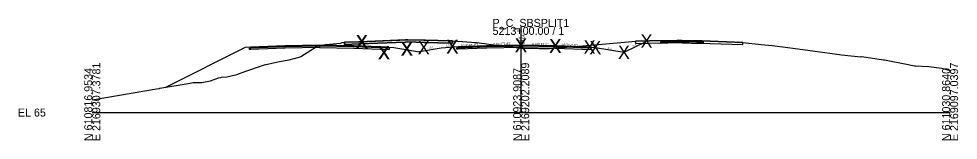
# Model space of a CAD drawing. Extents: x -26 to 1303, y -3010 to 12023.
# Drawn here: x 974.3 to 1302.8, y 8490.3 to 8532.8 of the extents above; entities that cross this region are included whole.
import ezdxf

# ---------------------------------------------------------------- set-up
doc = ezdxf.new("R2010")
doc.units = 0
for name, color, linetype in [('RD_GPK_XS_Cell', 7, 'Continuous'), ('RD_GPK_XS_Text_Node', 7, 'Continuous'), ('RD_XS_Base', 7, 'Continuous'), ('RD_XS_ExGround', 7, 'Continuous'), ('RD_XS_ExPaveRet', 7, 'Continuous'), ('RD_XS_Greenside', 7, 'Continuous'), ('RD_XS_Pave', 7, 'Continuous'), ('RD_XS_PaveOvlay_CP', 7, 'Continuous'), ('RD_XS_TieSlope', 7, 'Continuous'), ('RD_XS_TX_Elev_EX', 7, 'Continuous'), ('RD_XS_TX_Elev_PR', 7, 'Continuous'), ('RD_XS_TX_ShdSlope', 7, 'Continuous'), ('RD_XS_TX_Slope', 7, 'Continuous')]:
    doc.layers.add(name, color=color, linetype=linetype)

msp = doc.modelspace()

# ---------------------------------------------------------------- linework, layer by layer
at = {"layer": 'RD_GPK_XS_Cell'}
for p, q in [((1150, 8500), (1150, 8530)), ((1000, 8500), (1150, 8500)), ((1150, 8500), (1300, 8500))]:
    msp.add_line(p, q, dxfattribs=at)
at = {"layer": 'RD_XS_Base'}
for p, q in [((1054.98, 8522.59), (1055.47, 8522.61)), ((1054.98, 8522.57), (1054.98, 8522.59)), ((1054.98, 8522.09), (1054.98, 8522.57)), ((1055.47, 8522.61), (1055.48, 8522.61)), ((1055.48, 8522.61), (1067.33, 8523.08)), ((1067.33, 8522.58), (1055.48, 8522.11)), ((1067.33, 8523.08), (1067.48, 8523.09)), ((1067.48, 8522.59), (1067.33, 8522.58)), ((1067.48, 8523.09), (1079.47, 8523.33)), ((1079.47, 8522.83), (1067.48, 8522.59)), ((1079.47, 8523.33), (1079.48, 8523.33)), ((1079.48, 8522.83), (1079.47, 8522.83)), ((1079.48, 8523.48), (1079.48, 8523.49)), ((1079.48, 8523.49), (1079.48, 8523.48)), ((1079.48, 8523.33), (1079.48, 8523.49)), ((1079.48, 8523.49), (1079.48, 8522.83)), ((1079.48, 8523.33), (1079.48, 8523.48)), ((1079.48, 8523.48), (1079.48, 8522.83)), ((1079.48, 8523.33), (1079.48, 8523.33)), ((1079.48, 8523.33), (1079.48, 8522.83)), ((1079.51, 8523.33), (1079.48, 8523.33)), ((1079.48, 8523.33), (1079.48, 8522.83)), ((1091.48, 8523.09), (1079.48, 8523.33)), ((1079.48, 8523.33), (1079.48, 8523.33)), ((1079.48, 8522.83), (1079.51, 8522.83)), ((1079.48, 8522.83), (1079.48, 8522.83)), ((1079.48, 8522.83), (1079.48, 8522.83)), ((1079.48, 8522.83), (1091.48, 8522.59)), ((1103.48, 8522.61), (1091.48, 8523.09)), ((1091.48, 8522.59), (1103.98, 8522.09)), ((1093.48, 8523.01), (1093.48, 8523.01)), ((1093.48, 8522.51), (1093.48, 8522.51)), ((1103.98, 8522.59), (1103.48, 8522.61)), ((1103.48, 8522.61), (1103.48, 8522.61)), ((1103.98, 8522.09), (1103.98, 8522.59)), ((1103.98, 8522.59), (1103.98, 8522.59)), ((1127.5, 8522.67), (1128, 8522.69)), ((1127.5, 8522.17), (1127.5, 8522.67)), ((1127.5, 8522.67), (1127.5, 8522.67)), ((1128, 8522.19), (1127.5, 8522.17)), ((1127.5, 8522.17), (1127.5, 8522.17)), ((1127.5, 8522.17), (1127.5, 8522.17)), ((1128, 8522.69), (1138, 8523.09)), ((1128, 8522.69), (1128, 8522.69)), ((1138, 8522.59), (1128, 8522.19)), ((1128, 8522.19), (1128, 8522.19)), ((1136, 8523.01), (1136, 8523.01)), ((1136, 8522.51), (1136, 8522.51)), ((1138, 8523.09), (1150, 8523.33)), ((1150, 8522.83), (1138, 8522.59)), ((1150, 8523.33), (1150, 8523.49)), ((1150, 8523.49), (1150, 8522.83)), ((1150, 8523.33), (1150, 8522.83)), ((1150, 8523.33), (1150, 8523.33)), ((1162, 8523.09), (1150, 8523.33)), ((1150, 8523.33), (1150, 8523.33)), ((1150, 8522.83), (1150, 8522.83)), ((1150, 8522.83), (1150, 8522.83)), ((1150, 8522.83), (1162, 8522.59)), ((1174, 8522.61), (1162, 8523.09)), ((1162, 8523.09), (1162, 8523.09)), ((1162, 8522.59), (1162, 8522.59)), ((1162, 8522.59), (1174.5, 8522.09)), ((1174.5, 8522.59), (1174, 8522.61)), ((1174, 8522.61), (1174, 8522.61)), ((1174.5, 8522.09), (1174.5, 8522.59)), ((1174.5, 8522.59), (1174.5, 8522.59)), ((1198.81, 8524.77), (1199.31, 8524.78)), ((1198.81, 8524.27), (1198.81, 8524.77)), ((1199.31, 8524.28), (1198.81, 8524.27)), ((1199.31, 8524.78), (1201.31, 8524.82)), ((1201.31, 8524.32), (1199.31, 8524.28)), ((1201.31, 8524.82), (1206.31, 8524.92)), ((1206.31, 8524.42), (1201.31, 8524.32)), ((1206.31, 8525.02), (1206.31, 8525.08)), ((1206.31, 8525.08), (1206.31, 8524.66)), ((1206.31, 8524.92), (1206.31, 8525.02)), ((1209.51, 8524.85), (1206.31, 8524.92)), ((1206.31, 8524.92), (1206.31, 8524.42)), ((1206.31, 8524.66), (1206.31, 8524.42)), ((1206.31, 8524.42), (1209.51, 8524.35)), ((1211.31, 8524.82), (1209.51, 8524.85)), ((1209.51, 8524.35), (1211.31, 8524.32)), ((1212.02, 8524.8), (1211.31, 8524.82)), ((1211.31, 8524.32), (1212.19, 8524.3)), ((1213.31, 8524.78), (1212.02, 8524.8)), ((1212.19, 8524.3), (1213.81, 8524.27)), ((1213.49, 8524.78), (1213.31, 8524.78)), ((1213.81, 8524.77), (1213.49, 8524.78)), ((1213.81, 8524.44), (1213.81, 8524.77)), ((1213.81, 8524.27), (1213.81, 8524.44)), ((1055.47, 8522.11), (1054.98, 8522.09)), ((1055.48, 8522.11), (1055.47, 8522.11)), ((1103.98, 8522.09), (1103.98, 8522.09)), ((1103.98, 8522.09), (1103.98, 8522.09)), ((1174.5, 8522.09), (1174.5, 8522.09)), ((1174.5, 8522.09), (1174.5, 8522.09))]:
    msp.add_line(p, q, dxfattribs=at)
at = {"layer": 'RD_XS_ExGround'}
msp.add_lwpolyline([(1000, 8504.43), (1022.44, 8508.29), (1023.46, 8508.47), (1023.66, 8508.49), (1033.55, 8510.15), (1035.32, 8510.49), (1038.32, 8510.54), (1041.39, 8511.06), (1044.13, 8512.12), (1044.94, 8512.32), (1045.23, 8512.43), (1047.06, 8512.49), (1050.51, 8513.33), (1053.68, 8514.5), (1058.83, 8516.29), (1059.42, 8516.49), (1060.67, 8516.79), (1065.48, 8517.91), (1068.92, 8518.49), (1072.4, 8519.45), (1072.97, 8519.68), (1078.68, 8523.26), (1081.52, 8523.81), (1086.98, 8524.34), (1087.38, 8524.5), (1088.28, 8524.59), (1093.44, 8524.8), (1110.36, 8525.46), (1116.51, 8525.3), (1125.98, 8525.08), (1129.46, 8524.85), (1134.18, 8524.51), (1134.35, 8524.5), (1135.35, 8524.37), (1142.15, 8523.5), (1148.23, 8522.75), (1149.87, 8522.55), (1156.42, 8522.46), (1159.89, 8522.4), (1164.4, 8522.81), (1171.59, 8523.4), (1172.74, 8523.5), (1175.81, 8523.76), (1190.03, 8524.96), (1194.91, 8525.07), (1205.07, 8525.28), (1216.08, 8524.94), (1227.52, 8524.54), (1233.95, 8523.83), (1237.79, 8523.49), (1241.53, 8522.98), (1244.98, 8522.49), (1251.09, 8521.73), (1252.75, 8521.5), (1257.95, 8520.81), (1260.35, 8520.5), (1261.38, 8520.33), (1262.02, 8520.24), (1268.76, 8519.56), (1269.19, 8519.57), (1275.86, 8518.6), (1276.66, 8518.47), (1277.06, 8518.44), (1277.62, 8518.29), (1284.76, 8516.91), (1287.57, 8516.37), (1287.92, 8516.35), (1292.51, 8516.1), (1297.11, 8515.5), (1299.07, 8514.96), (1300, 8514.89)], dxfattribs=at)
at = {"layer": 'RD_XS_ExPaveRet'}
for points in [[(1125.98, 8525.08), (1125.98, 8525.08), (1125.98, 8524.4), (1125.98, 8524.33), (1125.98, 8524.33), (1125.98, 8524.33), (1125.18, 8524.35), (1116.51, 8524.55), (1115.94, 8524.56), (1110.36, 8524.71), (1109.51, 8524.67), (1093.44, 8524.05), (1093.21, 8524.04), (1088.28, 8523.84), (1088.28, 8523.84), (1088.27, 8523.84), (1088.27, 8524.58), (1088.27, 8524.59), (1088.28, 8524.59), (1088.28, 8524.59), (1093.21, 8524.79), (1093.44, 8524.8), (1109.51, 8525.42), (1110.36, 8525.46), (1115.94, 8525.31), (1116.51, 8525.3), (1125.18, 8525.1), (1125.98, 8525.08), (1125.98, 8525.08)], [(1125.18, 8525.1), (1116.51, 8525.3), (1115.94, 8525.31), (1110.36, 8525.46), (1109.51, 8525.42), (1093.44, 8524.8), (1093.21, 8524.79), (1088.28, 8524.59), (1088.27, 8524.59), (1088.27, 8524.58), (1088.27, 8523.84), (1088.28, 8523.84), (1093.21, 8524.04), (1093.44, 8524.05), (1109.51, 8524.67), (1110.36, 8524.71), (1115.94, 8524.56), (1116.51, 8524.55), (1125.18, 8524.35), (1125.98, 8524.33), (1125.98, 8524.4), (1125.98, 8525.08), (1125.18, 8525.1)], [(1216.08, 8524.94), (1205.07, 8525.28), (1205.07, 8525.28), (1205.07, 8525.28), (1194.91, 8525.07), (1194.91, 8525.07), (1190.03, 8524.96), (1190.03, 8524.21), (1190.03, 8524.21), (1194.91, 8524.32), (1194.91, 8524.32), (1205.07, 8524.53), (1205.07, 8524.53), (1205.07, 8524.53), (1216.08, 8524.19), (1216.08, 8524.19), (1227.52, 8523.79), (1227.52, 8523.79), (1227.52, 8524.54), (1216.08, 8524.94), (1216.08, 8524.94)], [(1216.08, 8524.94), (1205.07, 8525.28), (1194.91, 8525.07), (1190.03, 8524.96), (1190.03, 8524.21), (1194.91, 8524.32), (1205.07, 8524.53), (1216.08, 8524.19), (1227.52, 8523.79), (1227.52, 8524.54), (1216.08, 8524.94)]]:
    msp.add_lwpolyline(points, dxfattribs=at)
at = {"layer": 'RD_XS_Greenside'}
for p, q in [((1053.48, 8522.76), (1025.58, 8508.81)), ((1105.48, 8522.76), (1114.46, 8521.27)), ((1122, 8522.52), (1114.46, 8521.27)), ((1176, 8522.76), (1186, 8521.1)), ((1186, 8521.1), (1193.9, 8525.05))]:
    msp.add_line(p, q, dxfattribs=at)
at = {"layer": 'RD_XS_Pave'}
for p, q in [((1067.33, 8523.4), (1055.48, 8522.92)), ((1067.33, 8523.24), (1055.48, 8522.77)), ((1055.48, 8522.77), (1067.33, 8523.24)), ((1055.48, 8522.61), (1067.33, 8523.08)), ((1055.48, 8522.92), (1055.48, 8522.92)), ((1055.48, 8522.92), (1055.48, 8522.77)), ((1055.48, 8522.77), (1055.48, 8522.76)), ((1055.48, 8522.76), (1055.48, 8522.61)), ((1067.48, 8523.4), (1067.33, 8523.4)), ((1067.48, 8523.24), (1067.33, 8523.24)), ((1067.33, 8523.24), (1067.48, 8523.24)), ((1067.33, 8523.08), (1067.48, 8523.09)), ((1079.47, 8523.64), (1067.48, 8523.4)), ((1079.47, 8523.48), (1067.48, 8523.24)), ((1067.48, 8523.24), (1079.47, 8523.48)), ((1067.48, 8523.09), (1079.47, 8523.33)), ((1079.48, 8523.64), (1079.47, 8523.64)), ((1079.48, 8523.49), (1079.47, 8523.48)), ((1079.47, 8523.48), (1079.48, 8523.49)), ((1079.47, 8523.33), (1079.48, 8523.33)), ((1079.51, 8523.64), (1079.48, 8523.64)), ((1091.48, 8523.4), (1079.48, 8523.64)), ((1079.48, 8523.48), (1079.48, 8523.49)), ((1079.48, 8523.49), (1079.51, 8523.48)), ((1079.51, 8523.48), (1079.48, 8523.49)), ((1079.48, 8523.49), (1079.48, 8523.48)), ((1079.48, 8523.33), (1079.48, 8523.49)), ((1079.48, 8523.49), (1091.48, 8523.24)), ((1091.48, 8523.24), (1079.48, 8523.49)), ((1079.48, 8523.49), (1079.48, 8523.33)), ((1079.48, 8523.33), (1079.48, 8523.48)), ((1079.48, 8523.48), (1079.48, 8523.33)), ((1079.48, 8523.33), (1079.51, 8523.33)), ((1079.48, 8523.33), (1079.48, 8523.33)), ((1079.48, 8523.33), (1079.48, 8523.33)), ((1079.48, 8523.33), (1091.48, 8523.09)), ((1103.48, 8522.92), (1091.48, 8523.4)), ((1091.48, 8523.24), (1103.48, 8522.77)), ((1103.48, 8522.77), (1091.48, 8523.24)), ((1091.48, 8523.09), (1103.48, 8522.61)), ((1093.48, 8523.32), (1093.48, 8523.32)), ((1093.48, 8523.16), (1093.48, 8523.16)), ((1093.48, 8523.16), (1093.48, 8523.16)), ((1093.48, 8523.01), (1093.48, 8523.01)), ((1103.48, 8522.77), (1103.48, 8522.92)), ((1103.48, 8522.92), (1103.48, 8522.92)), ((1103.48, 8522.77), (1103.48, 8522.77)), ((1103.48, 8522.77), (1103.48, 8522.77)), ((1103.48, 8522.61), (1103.48, 8522.77)), ((1103.48, 8522.77), (1103.48, 8522.77)), ((1103.48, 8522.61), (1103.48, 8522.61)), ((1103.48, 8522.61), (1103.48, 8522.61)), ((1138, 8523.4), (1128, 8523)), ((1138, 8523.24), (1128, 8522.85)), ((1128, 8522.85), (1138, 8523.24)), ((1128, 8522.69), (1138, 8523.09)), ((1128, 8523), (1128, 8523)), ((1128, 8523), (1128, 8522.85)), ((1128, 8522.85), (1128, 8522.85)), ((1128, 8522.85), (1128, 8522.69)), ((1128, 8522.85), (1128, 8522.85)), ((1128, 8522.85), (1128, 8522.85)), ((1128, 8522.69), (1128, 8522.69)), ((1128, 8522.69), (1128, 8522.69)), ((1136, 8523.32), (1136, 8523.32)), ((1136, 8523.16), (1136, 8523.16)), ((1136, 8523.16), (1136, 8523.16)), ((1136, 8523.01), (1136, 8523.01)), ((1150, 8523.64), (1138, 8523.4)), ((1150, 8523.49), (1138, 8523.24)), ((1138, 8523.24), (1150, 8523.49)), ((1138, 8523.09), (1150, 8523.33)), ((1162, 8523.4), (1150, 8523.64)), ((1150, 8523.33), (1150, 8523.49)), ((1150, 8523.49), (1162, 8523.24)), ((1162, 8523.24), (1150, 8523.49)), ((1150, 8523.49), (1150, 8523.49)), ((1150, 8523.49), (1150, 8523.33)), ((1150, 8523.33), (1150, 8523.33)), ((1150, 8523.33), (1150, 8523.33)), ((1150, 8523.33), (1150, 8523.33)), ((1150, 8523.33), (1162, 8523.09)), ((1174, 8522.92), (1162, 8523.4)), ((1162, 8523.4), (1162, 8523.4)), ((1162, 8523.24), (1162, 8523.24)), ((1162, 8523.24), (1174, 8522.77)), ((1174, 8522.77), (1162, 8523.24)), ((1162, 8523.24), (1162, 8523.24)), ((1162, 8523.09), (1162, 8523.09)), ((1162, 8523.09), (1174, 8522.61)), ((1174, 8522.77), (1174, 8522.92)), ((1174, 8522.92), (1174, 8522.92)), ((1174, 8522.77), (1174, 8522.77)), ((1174, 8522.77), (1174, 8522.77)), ((1174, 8522.61), (1174, 8522.77)), ((1174, 8522.77), (1174, 8522.77)), ((1174, 8522.61), (1174, 8522.61)), ((1174, 8522.61), (1174, 8522.61)), ((1200.09, 8525.11), (1199.31, 8525.1)), ((1199.31, 8525.1), (1199.31, 8525.03)), ((1199.31, 8525.03), (1199.31, 8524.94)), ((1201.31, 8524.98), (1199.31, 8524.94)), ((1199.31, 8524.94), (1200.09, 8524.95)), ((1199.31, 8524.94), (1199.31, 8524.78)), ((1199.31, 8524.78), (1201.31, 8524.82)), ((1201.31, 8525.14), (1200.09, 8525.11)), ((1200.09, 8524.95), (1201.31, 8524.98)), ((1204.43, 8525.2), (1201.31, 8525.14)), ((1206.31, 8525.08), (1201.31, 8524.98)), ((1201.31, 8524.98), (1204.43, 8525.04)), ((1201.31, 8524.82), (1206.31, 8524.92)), ((1206.31, 8525.24), (1204.43, 8525.2)), ((1204.43, 8525.04), (1206.31, 8525.08)), ((1209.51, 8525.17), (1206.31, 8525.24)), ((1206.31, 8525.08), (1209.51, 8525.01)), ((1211.31, 8524.98), (1206.31, 8525.08)), ((1206.31, 8525.08), (1206.31, 8524.92)), ((1206.31, 8524.92), (1206.31, 8525.08)), ((1206.31, 8524.92), (1211.31, 8524.82)), ((1211.31, 8525.14), (1209.51, 8525.17)), ((1209.51, 8525.01), (1211.31, 8524.98)), ((1212.02, 8525.12), (1211.31, 8525.14)), ((1211.31, 8524.98), (1212.02, 8524.96)), ((1213.31, 8524.94), (1211.31, 8524.98)), ((1211.31, 8524.82), (1213.31, 8524.78)), ((1213.31, 8525.1), (1212.02, 8525.12)), ((1212.02, 8524.96), (1213.31, 8524.94)), ((1213.31, 8524.99), (1213.31, 8525.1)), ((1213.31, 8524.94), (1213.31, 8524.99)), ((1213.31, 8524.78), (1213.31, 8524.94))]:
    msp.add_line(p, q, dxfattribs=at)
at = {"layer": 'RD_XS_PaveOvlay_CP'}
for p, q in [((1055.48, 8522.92), (1067.48, 8523.4)), ((1067.48, 8523.4), (1079.48, 8523.64)), ((1079.48, 8523.64), (1091.48, 8523.4)), ((1091.48, 8523.4), (1103.48, 8522.92)), ((1138, 8523.4), (1128, 8523)), ((1128, 8523), (1128, 8523)), ((1136, 8523.32), (1136, 8523.32)), ((1150, 8523.64), (1138, 8523.4)), ((1162, 8523.4), (1150, 8523.64)), ((1174, 8522.92), (1162, 8523.4)), ((1162, 8523.4), (1162, 8523.4)), ((1174, 8522.92), (1174, 8522.92)), ((1199.31, 8525.1), (1201.31, 8525.14)), ((1201.31, 8525.14), (1206.31, 8525.24)), ((1206.31, 8525.24), (1211.31, 8525.14)), ((1211.31, 8525.14), (1213.31, 8525.1))]:
    msp.add_line(p, q, dxfattribs=at)
at = {"layer": 'RD_XS_TieSlope'}
for p, q in [((1055.48, 8522.92), (1053.48, 8522.76)), ((1103.48, 8522.92), (1105.48, 8522.76)), ((1128, 8523), (1122, 8522.52)), ((1174, 8522.92), (1176, 8522.76))]:
    msp.add_line(p, q, dxfattribs=at)

# ---------------------------------------------------------------- texts
at = {"layer": 'RD_GPK_XS_Cell'}
for s, p in [('P_C_SBSPLIT1', (1140, 8530)), ('5213+00.00 / 1', (1140, 8527.2)), ('EL 65', (974, 8498.6))]:
    msp.add_text(s, height=2.8, dxfattribs=at).set_placement(p)
for s, p in [('E 2169307.3781', (1002.8, 8490)), ('E 2169202.2089', (1152.8, 8490)), ('E 2169097.0397', (1302.8, 8490)), ('N 610816.9534', (1000, 8490)), ('N 610923.9087', (1150, 8490)), ('N 611030.8640', (1300, 8490))]:
    msp.add_text(s, height=2.8, rotation=90, dxfattribs=at).set_placement(p)
at = {"layer": 'RD_GPK_XS_Text_Node'}
for p in [(1092.08, 8522.48), (1092.27, 8522.48), (1123.84, 8520.82), (1147.84, 8521.3), (1147.84, 8521.14), (1159.84, 8521.06), (1159.84, 8520.9), (1191.74, 8522.7), (1099.84, 8518.61), (1100.02, 8518.61), (1107.84, 8519.94), (1108.02, 8519.94), (1113.84, 8520.42), (1123.84, 8520.66), (1171.84, 8520.58), (1173.84, 8520.42), (1183.84, 8518.75)]:
    msp.add_text('X', height=4.69, dxfattribs=at).set_placement(p)
at = {"layer": 'RD_XS_TX_Elev_EX'}
msp.add_text('87.56', height=0.6, rotation=90, dxfattribs=at).set_placement((1149.67, 8524.56))
at = {"layer": 'RD_XS_TX_Elev_PR'}
msp.add_text('88.64', height=1, rotation=90, dxfattribs=at).set_placement((1151.21, 8523.93))
at = {"layer": 'RD_XS_TX_ShdSlope'}
for rotation, p in [(4.5739, (1123.78, 8522.95)), (355.4261, (1173.71, 8523.17))]:
    msp.add_text('12.5:1', height=0.75, rotation=rotation, dxfattribs=at).set_placement(p)
at = {"layer": 'RD_XS_TX_Slope'}
for s, rotation, p in [('6:1', 9.4642, (1117.97, 8522.29)), ('0.040 FT./FT.', 2.2906, (1128.93, 8523.13)), ('0.020 FT./FT.', 1.1458, (1140.27, 8523.61)), ('0.020 FT./FT.', 358.8542, (1153.94, 8523.66)), ('0.040 FT./FT.', 357.7094, (1163.94, 8523.42)), ('6:1', 350.5358, (1180.2, 8522.11)), ('2:1', 26.5651, (1189.23, 8522.77))]:
    msp.add_text(s, height=0.75, rotation=rotation, dxfattribs=at).set_placement(p)

doc.saveas('drawing.dxf')
